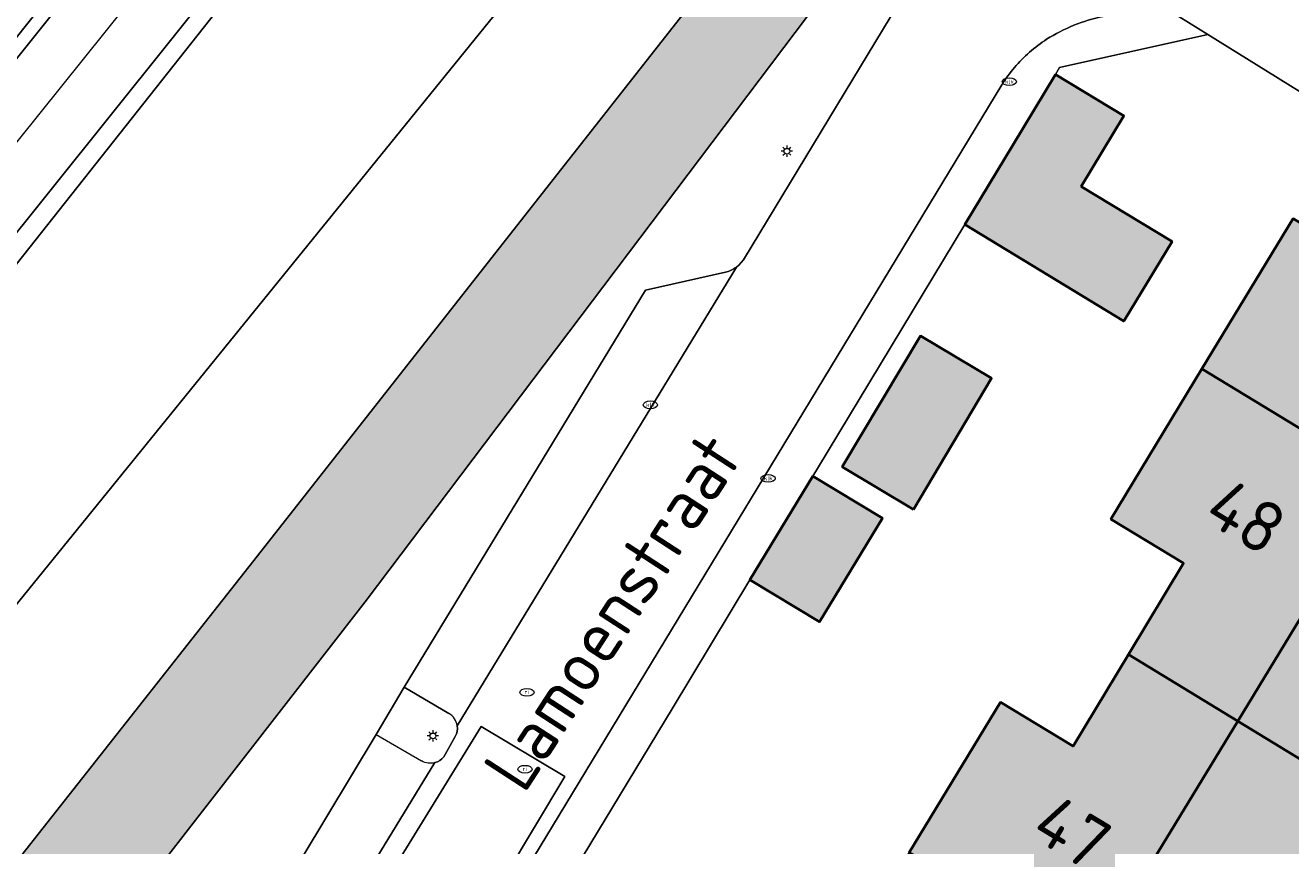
# Model space of a CAD drawing. Header units: metres. Extents: x 125349 to 128236, y 501602 to 503797.
# Tile 512 of 656: x 127361 to 127405, y 502443 to 502471. Entities that reach past the tile are written whole.
import ezdxf
from ezdxf.enums import TextEntityAlignment as Align

# ---------------------------------------------------------------- set-up
doc = ezdxf.new("R2010")
doc.units = ezdxf.units.M
doc.layers.get('0').update_dxf_attribs({"linetype": 'CONTINUOUS'})
for name, color, linetype, lineweight in [('B-WE-GR-GROENVOORZIENING-GV', 80, 'CONTINUOUS', 18), ('B-WE-GW-TALUD_KRUIN-G', 90, 'CONTINUOUS', 18), ('B-WE-IE-MEUBILAIR-S', 7, 'CONTINUOUS', 18), ('B-WE-OG-BEBOUWING-GV', 7, 'CONTINUOUS', 35), ('B-WE-OG-BEBOUWING-T18', 10, 'CONTINUOUS', 18), ('B-WE-OG-TERREIN_BEGROEID-GV', 7, 'CONTINUOUS', 18), ('B-WE-OG-TERREIN_ERF-GV', 7, 'CONTINUOUS', 18), ('B-WE-OG-TERREIN_OEVER-GV', 7, 'CONTINUOUS', 18), ('B-WE-OG-TOPOGRAFIE-T18', 10, 'CONTINUOUS', 18), ('B-WE-OG-WATER_SLOOT-GV', 120, 'CONTINUOUS', 18), ('B-WE-VH-GESLOTENVERHARDING_ASFALT-GV', 10, 'CONTINUOUS', 18), ('B-WE-VH-OPENVERHARDING-GV', 90, 'CONTINUOUS', 18), ('B-WE-VH-OPENVERHARDING_BETONSTRAATSTEEN-GV', 90, 'CONTINUOUS', 18), ('B-WE-VW-MARKERING_PICTOGRAM-G', 7, 'CONTINUOUS', 18)]:
    doc.layers.add(name, color=color, linetype=linetype, lineweight=lineweight)
doc.layers.add('B-WE-OG-BEBOUWING-V', color=7, linetype='CONTINUOUS', lineweight=18, true_color=0xcc646e)
doc.layers.add('B-WE-OG-WATER_SLOOT-V', color=7, linetype='CONTINUOUS', lineweight=18, true_color=0x73e9ff)
doc.styles.add('NLCS-ISO', font='NLCS-ISO.ttf')
doc.styles.add('NLCS-ISO-M1000-T18', font='NLCS-ISO.ttf', dxfattribs={"height": 1.8})

# ---------------------------------------------------------------- blocks, each defined once
blk = doc.blocks.new('SIE-MEUBILAIR_PAAL_LICHTMAST-SO')
for points in [[(-0.62, 0), (-1, 0)], [(-0.71, 0.71), (-0.44, 0.44)], [(0, 1), (0, 0.62)], [(0.44, 0.44), (0.71, 0.71)], [(1, 0), (0.62, 0)], [(-0.71, -0.71), (-0.44, -0.44)], [(0, -0.62), (0, -1)], [(0.44, -0.44), (0.71, -0.71)]]:
    blk.add_lwpolyline(points)
blk.add_circle((0, 0), 0.5)
blk = doc.blocks.new('SIE-MEUBILAIR_PUT_KOLK-SO')
blk.add_ellipse((0, 0), major_axis=(1.25, 0), ratio=0.54)
at = {"style": 'NLCS-ISO'}
blk.add_text('klk', height=0.75, dxfattribs=at).set_placement((0.03, 0), align=Align.MIDDLE_CENTER)
blk = doc.blocks.new('SIE-MEUBILAIR_PUT_RIOOLPUT-SO')
blk.add_ellipse((0, 0), major_axis=(1.25, 0), ratio=0.54)
at = {"style": 'NLCS-ISO'}
blk.add_text('ri', height=0.75, dxfattribs=at).set_placement((-0.04, 0.07), align=Align.MIDDLE_CENTER)

msp = doc.modelspace()

# ---------------------------------------------------------------- hatches: boundary and pattern name
at = {"layer": 'B-WE-OG-BEBOUWING-V'}
for points in [[(127396.583, 502469.522), (127395.085, 502467.044), (127393.406, 502464.267), (127398.971, 502460.878), (127400.661, 502463.673), (127397.481, 502465.595), (127398.979, 502468.074)], [(127413.32, 502463.903), (127409.858, 502465.998), (127409.31, 502466.33), (127407.268, 502463.012), (127404.9, 502464.47), (127401.71, 502459.205), (127408.097, 502455.318)], [(127391.602, 502454.288), (127394.341, 502458.878), (127391.851, 502460.364), (127389.112, 502455.774)], [(127399.136, 502449.205), (127402.962, 502446.875), (127408.097, 502455.318), (127401.71, 502459.205), (127398.52, 502453.94), (127401.067, 502452.402)], [(127388.079, 502455.455), (127385.881, 502451.819), (127388.32, 502450.344), (127390.518, 502453.981)], [(127414.485, 502451.43), (127408.097, 502455.318), (127402.962, 502446.875), (127406.97, 502444.435), (127408.906, 502447.63), (127411.302, 502446.178)], [(127402.962, 502446.875), (127399.136, 502449.205), (127397.197, 502445.992), (127394.65, 502447.53), (127391.46, 502442.265), (127397.815, 502438.414)], [(127404.239, 502434.523), (127407.43, 502439.788), (127405.034, 502441.24), (127406.97, 502444.435), (127402.962, 502446.875), (127397.815, 502438.414)]]:
    msp.add_hatch(color=256, dxfattribs=at).paths.add_polyline_path(points)
at = {"layer": 'B-WE-OG-WATER_SLOOT-V'}
h = msp.add_hatch(color=256, dxfattribs=at)
edge = h.paths.add_edge_path()
edge.add_line((127437.349, 502531.978), (127435.92, 502532.82))
edge.add_line((127435.92, 502532.82), (127415.935, 502500))
edge.add_line((127415.935, 502500), (127408.779, 502488.25))
edge.add_arc((127404.308, 502491.556), 5.561, 297.1933, 323.5185, ccw=False)
edge.add_arc((127401.031, 502495.555), 10.67, 285.0384, 303.0399, ccw=False)
edge.add_line((127403.8, 502485.25), (127393.53, 502482.569))
edge.add_arc((127395.237, 502476.352), 6.447, 105.3542, 116.3958)
edge.add_arc((127394.332, 502478.017), 4.554, 115.5032, 139.0744)
edge.add_line((127390.891, 502481), (127368.33, 502452.27))
edge.add_line((127368.33, 502452.27), (127329.22, 502402.66))
edge.add_line((127329.22, 502402.66), (127278.8, 502337.86))
edge.add_line((127278.8, 502337.86), (127280.13, 502336.42))
edge.add_line((127280.13, 502336.42), (127281.35, 502336.36))
edge.add_line((127281.35, 502336.36), (127285.86, 502342.24))
edge.add_line((127285.86, 502342.24), (127290.96, 502348.85))
edge.add_line((127290.96, 502348.85), (127298.62, 502357.34))
edge.add_line((127298.62, 502357.34), (127300.42, 502356.97))
edge.add_line((127300.42, 502356.97), (127303.35, 502360.68))
edge.add_line((127303.35, 502360.68), (127303.28, 502362.11))
edge.add_line((127303.28, 502362.11), (127314.09, 502376.01))
edge.add_line((127314.09, 502376.01), (127338.31, 502407.14))
edge.add_line((127338.31, 502407.14), (127363.942, 502440.156))
edge.add_line((127363.942, 502440.156), (127372.4, 502451.05))
edge.add_line((127372.4, 502451.05), (127387.9, 502471.56))
edge.add_line((127387.9, 502471.56), (127391.801, 502476.4))
edge.add_arc((127397.618, 502470.577), 8.231, 101.6218, 134.9699, ccw=False)
edge.add_line((127395.96, 502478.639), (127404.9, 502480.98))
edge.add_arc((127402.062, 502491.533), 10.928, 285.053, 300.6331)
edge.add_arc((127395.845, 502502.189), 23.265, 300.4342, 305.4238)
edge.add_arc((127406.536, 502487.219), 4.869, 305.02, 328.9879)
edge.add_line((127410.709, 502484.71), (127420.017, 502500))
edge.add_line((127420.017, 502500), (127425.3, 502508.68))
edge.add_line((127425.3, 502508.68), (127438.94, 502531.04))
edge.add_line((127438.94, 502531.04), (127437.349, 502531.978))

# ---------------------------------------------------------------- linework, layer by layer
at = {"layer": 'B-WE-GR-GROENVOORZIENING-GV', "flags": 128}
for points in [[(127421.393, 502569.659), (127408.159, 502543.417), (127402.659, 502532.819), (127399.8, 502527.578), (127393.866, 502517.217), (127387.023, 502506.544), (127384.568, 502502.958), (127380.128, 502496.769), (127376.279, 502491.593), (127371.881, 502485.694), (127368.919, 502481.784), (127271.573, 502359.455), (127217.677, 502291.824)], [(127214.932, 502286.356), (127287.481, 502378.283), (127304.435, 502399.68), (127333.241, 502435.619), (127334.473, 502437.3), (127337.894, 502441.908), (127349.629, 502456.701), (127357.627, 502466.873), (127363.355, 502474.038), (127372.122, 502485.495), (127379.513, 502495.449), (127383.053, 502500.331), (127386.292, 502505.039), (127394.79, 502517.932), (127404.452, 502534.906), (127411.398, 502547.663), (127421.637, 502568.397)], [(127308.053, 502398.089), (127309.803, 502397.887), (127310.509, 502398.596), (127311.179, 502399.34), (127311.81, 502400.116), (127312.403, 502400.922), (127312.954, 502401.757), (127313.463, 502402.618), (127315.973, 502407.003), (127374.12, 502480.494), (127381.056, 502489.66), (127382.703, 502491.836), (127388.47, 502500), (127391.569, 502504.387), (127395.473, 502509.916), (127402.13, 502520.956), (127408.995, 502533.985)], [(127373.711, 502480.864), (127314.246, 502406.613), (127311.474, 502402.933), (127310.305, 502400.719), (127309.779, 502399.711), (127309.511, 502399.289), (127308.797, 502398.833), (127308, 502398.754), (127306.952, 502397.446), (127275.731, 502357.58), (127264.802, 502343.858), (127265.48, 502343.401), (127300.099, 502387.737), (127308.053, 502398.089)]]:
    msp.add_lwpolyline(points, dxfattribs=at)
at = {"layer": 'B-WE-GW-TALUD_KRUIN-G', "flags": 128}
msp.add_lwpolyline([(127408.995, 502533.985), (127402.13, 502520.956), (127395.473, 502509.916), (127391.569, 502504.387), (127388.47, 502500), (127382.703, 502491.836), (127381.056, 502489.66), (127374.12, 502480.494), (127315.973, 502407.003), (127313.463, 502402.618), (127312.954, 502401.757), (127312.403, 502400.922), (127311.81, 502400.116), (127311.179, 502399.34), (127310.509, 502398.596), (127309.803, 502397.887), (127308.053, 502398.089), (127300.099, 502387.737), (127265.48, 502343.401)], dxfattribs=at)
at = {"layer": 'B-WE-OG-BEBOUWING-GV', "flags": 128}
for points in [[(127396.583, 502469.522), (127395.085, 502467.044), (127393.406, 502464.267), (127398.971, 502460.878), (127400.661, 502463.673), (127397.481, 502465.595), (127398.979, 502468.074)], [(127413.32, 502463.903), (127409.858, 502465.998), (127409.31, 502466.33), (127407.268, 502463.012), (127404.9, 502464.47), (127401.71, 502459.205), (127408.097, 502455.318)], [(127391.602, 502454.288), (127394.341, 502458.878), (127391.851, 502460.364), (127389.112, 502455.774)], [(127399.136, 502449.205), (127402.962, 502446.875), (127408.097, 502455.318), (127401.71, 502459.205), (127398.52, 502453.94), (127401.067, 502452.402)], [(127388.079, 502455.455), (127385.881, 502451.819), (127388.32, 502450.344), (127390.518, 502453.981)], [(127414.485, 502451.43), (127408.097, 502455.318), (127402.962, 502446.875), (127406.97, 502444.435), (127408.906, 502447.63), (127411.302, 502446.178)], [(127402.962, 502446.875), (127399.136, 502449.205), (127397.197, 502445.992), (127394.65, 502447.53), (127391.46, 502442.265), (127397.815, 502438.414)], [(127404.239, 502434.523), (127407.43, 502439.788), (127405.034, 502441.24), (127406.97, 502444.435), (127402.962, 502446.875), (127397.815, 502438.414)]]:
    msp.add_lwpolyline(points, close=True, dxfattribs=at)
at = {"layer": 'B-WE-OG-TERREIN_BEGROEID-GV', "flags": 128}
for points in [[(127408.995, 502533.985), (127402.13, 502520.956), (127395.473, 502509.916), (127391.569, 502504.387), (127388.47, 502500), (127382.703, 502491.836), (127381.056, 502489.66), (127374.12, 502480.494), (127315.973, 502407.003)], [(127292.876, 502367.966), (127382.576, 502478.56), (127389.058, 502487.035), (127400.306, 502488.521), (127400.833, 502488.621), (127401.352, 502488.758), (127401.86, 502488.931), (127402.355, 502489.139), (127402.834, 502489.382), (127403.294, 502489.657), (127403.634, 502489.893), (127403.961, 502490.146), (127404.275, 502490.416), (127404.574, 502490.702), (127404.858, 502491.003)], [(127391.801, 502476.4), (127387.9, 502471.56), (127372.4, 502451.05), (127363.942, 502440.156), (127367.571, 502437.726), (127372.79, 502446.408), (127373.775, 502448.063)], [(127385.41, 502462.771), (127385.492, 502462.844), (127385.65, 502463.03), (127391.364, 502472.469)], [(127373.775, 502448.063), (127382.22, 502461.96), (127385.02, 502462.591)]]:
    msp.add_lwpolyline(points, dxfattribs=at)
at = {"layer": 'B-WE-OG-TERREIN_BEGROEID-GV'}
msp.add_lwpolyline([(127385.02, 502462.591, 0.081301), (127385.41, 502462.771)], format="xyb", dxfattribs=at)
at = {"layer": 'B-WE-OG-TERREIN_ERF-GV', "flags": 128}
for points in [[(127409.31, 502466.33), (127401.914, 502470.922), (127396.726, 502469.759), (127396.583, 502469.522), (127398.979, 502468.074), (127397.481, 502465.595), (127400.661, 502463.673), (127398.971, 502460.878), (127393.406, 502464.267), (127388.241, 502455.723), (127388.079, 502455.455), (127390.518, 502453.981), (127388.32, 502450.344), (127385.881, 502451.819), (127383.151, 502447.304)], [(127370.119, 502420.16), (127378.386, 502415.262), (127380.411, 502418.6), (127378.02, 502420.05), (127381.21, 502425.32), (127384.4, 502430.59), (127386.916, 502429.071), (127388.878, 502432.32), (127390.786, 502435.481), (127388.27, 502437), (127391.46, 502442.265), (127394.65, 502447.53), (127397.197, 502445.992), (127399.136, 502449.205), (127401.067, 502452.402), (127398.52, 502453.94), (127401.71, 502459.205), (127404.9, 502464.47), (127407.268, 502463.012), (127409.31, 502466.33)], [(127383.151, 502447.304), (127379.766, 502441.705), (127382.859, 502439.836), (127381.345, 502437.33), (127378.252, 502439.2), (127377.962, 502438.572), (127380.941, 502436.765), (127377.04, 502430.353), (127374.061, 502432.16), (127372.2, 502429.023), (127375.81, 502426.848), (127372.687, 502421.692), (127369.077, 502423.867)]]:
    msp.add_lwpolyline(points, dxfattribs=at)
msp.add_lwpolyline([(127391.602, 502454.288), (127389.112, 502455.774), (127391.851, 502460.364), (127394.341, 502458.878)], close=True, dxfattribs=at)
at = {"layer": 'B-WE-OG-TERREIN_OEVER-GV', "flags": 128}
for points in [[(127060.367, 502096.315), (127217.677, 502291.824), (127271.573, 502359.455), (127368.919, 502481.784), (127371.881, 502485.694), (127376.279, 502491.593), (127380.128, 502496.769), (127384.568, 502502.958), (127387.023, 502506.544), (127393.866, 502517.217), (127399.8, 502527.578), (127402.659, 502532.819), (127408.159, 502543.417), (127421.393, 502569.659), (127424.206, 502577.391), (127424.09, 502577.566), (127421.772, 502578.69), (127418.21, 502571.012), (127418.729, 502570.046), (127418.562, 502569.956)], [(127404.858, 502491.003), (127404.574, 502490.702), (127404.275, 502490.416), (127403.961, 502490.146), (127403.634, 502489.893), (127403.294, 502489.657), (127402.834, 502489.382), (127402.355, 502489.139), (127401.86, 502488.931), (127401.352, 502488.758), (127400.833, 502488.621), (127400.306, 502488.521), (127389.058, 502487.035), (127382.576, 502478.56), (127292.876, 502367.966)], [(127329.22, 502402.66), (127368.33, 502452.27), (127390.891, 502481)]]:
    msp.add_lwpolyline(points, dxfattribs=at)
at = {"layer": 'B-WE-OG-WATER_SLOOT-GV', "flags": 128}
for points in [[(127390.891, 502481), (127368.33, 502452.27), (127329.22, 502402.66), (127278.8, 502337.86), (127280.13, 502336.42), (127281.35, 502336.36), (127285.86, 502342.24), (127290.96, 502348.85), (127298.62, 502357.34), (127300.42, 502356.97), (127303.35, 502360.68), (127303.28, 502362.11), (127314.09, 502376.01), (127338.31, 502407.14), (127363.942, 502440.156), (127372.4, 502451.05)], [(127372.4, 502451.05), (127387.9, 502471.56), (127391.801, 502476.4)]]:
    msp.add_lwpolyline(points, dxfattribs=at)
at = {"layer": 'B-WE-VH-GESLOTENVERHARDING_ASFALT-GV', "flags": 128}
for points in [[(127421.637, 502568.397), (127411.398, 502547.663), (127404.452, 502534.906), (127394.79, 502517.932), (127386.292, 502505.039), (127383.053, 502500.331), (127379.513, 502495.449), (127372.122, 502485.495), (127363.355, 502474.038), (127357.627, 502466.873), (127349.629, 502456.701), (127337.894, 502441.908), (127334.473, 502437.3), (127333.241, 502435.619), (127304.435, 502399.68), (127287.481, 502378.283), (127214.932, 502286.356)], [(127263.855, 502342.669), (127264.071, 502342.94), (127264.802, 502343.858), (127275.731, 502357.58), (127306.952, 502397.446), (127308, 502398.754), (127308.797, 502398.833), (127309.511, 502399.289), (127309.779, 502399.711), (127310.305, 502400.719), (127311.474, 502402.933), (127314.246, 502406.613), (127373.711, 502480.864)]]:
    msp.add_lwpolyline(points, dxfattribs=at)
at = {"layer": 'B-WE-VH-OPENVERHARDING-GV', "flags": 128}
for points in [[(127410.03, 502474.081), (127400.222, 502471.973), (127401.914, 502470.922), (127409.31, 502466.33)], [(127391.364, 502472.469), (127385.65, 502463.03), (127385.492, 502462.844), (127385.41, 502462.771), (127375.628, 502446.704), (127375.633, 502446.608), (127375.623, 502446.512), (127375.598, 502446.42), (127375.558, 502446.332), (127375.21, 502445.704), (127375.157, 502445.625), (127375.092, 502445.555), (127375.017, 502445.496), (127374.934, 502445.45), (127374.844, 502445.417), (127365.239, 502429.685), (127365.174, 502429.579)], [(127366.27, 502422.24), (127394.7, 502469.16)]]:
    msp.add_lwpolyline(points, dxfattribs=at)
at = {"layer": 'B-WE-VH-OPENVERHARDING-GV'}
for points in [[(127396.27, 502470.75, -0.045482), (127397.223, 502471.241)], [(127397.223, 502471.241, -0.0469), (127398.25, 502471.549)], [(127395.672, 502470.297, -0.035191), (127396.27, 502470.75)], [(127395.145, 502469.764, -0.035848), (127395.672, 502470.297)], [(127394.7, 502469.16, -0.035186), (127395.145, 502469.764)]]:
    msp.add_lwpolyline(points, format="xyb", dxfattribs=at)
at = {"layer": 'B-WE-VH-OPENVERHARDING-GV', "flags": 128}
msp.add_lwpolyline([(127376.462, 502446.688), (127379.398, 502444.935), (127376.277, 502439.728), (127373.292, 502441.525)], close=True, dxfattribs=at)
at = {"layer": 'B-WE-VH-OPENVERHARDING_BETONSTRAATSTEEN-GV', "flags": 128}
for points in [[(127379.766, 502441.705), (127383.151, 502447.304), (127385.881, 502451.819), (127388.079, 502455.455), (127388.241, 502455.723), (127393.406, 502464.267), (127395.085, 502467.044), (127396.583, 502469.522), (127396.726, 502469.759), (127401.914, 502470.922), (127400.222, 502471.973)], [(127394.7, 502469.16), (127366.27, 502422.24)], [(127385.02, 502462.591), (127382.22, 502461.96), (127373.775, 502448.063)], [(127375.628, 502446.704), (127385.41, 502462.771)], [(127375.338, 502447.139), (127373.775, 502448.063), (127372.79, 502446.408)], [(127373.775, 502448.063), (127375.338, 502447.139)], [(127372.79, 502446.408), (127367.571, 502437.726), (127365.435, 502434.173), (127364.374, 502432.408), (127365.174, 502429.579), (127365.239, 502429.685), (127374.844, 502445.417)], [(127372.79, 502446.408), (127374.382, 502445.477)], [(127374.844, 502445.417), (127374.934, 502445.45), (127375.017, 502445.496), (127375.092, 502445.555), (127375.157, 502445.625), (127375.21, 502445.704), (127375.558, 502446.332), (127375.598, 502446.42), (127375.623, 502446.512), (127375.633, 502446.608), (127375.628, 502446.704)]]:
    msp.add_lwpolyline(points, dxfattribs=at)
at = {"layer": 'B-WE-VH-OPENVERHARDING_BETONSTRAATSTEEN-GV'}
for points in [[(127397.223, 502471.241, 0.045482), (127396.27, 502470.75)], [(127398.25, 502471.549, 0.0469), (127397.223, 502471.241)], [(127396.27, 502470.75, 0.035191), (127395.672, 502470.297)], [(127395.672, 502470.297, 0.035848), (127395.145, 502469.764)], [(127395.145, 502469.764, 0.035186), (127394.7, 502469.16)], [(127385.41, 502462.771, -0.081301), (127385.02, 502462.591)], [(127375.628, 502446.704, 0.230239), (127375.338, 502447.139)], [(127374.844, 502445.417, -0.203406), (127374.382, 502445.477)]]:
    msp.add_lwpolyline(points, format="xyb", dxfattribs=at)
at = {"layer": 'B-WE-VH-OPENVERHARDING_BETONSTRAATSTEEN-GV', "flags": 128}
msp.add_lwpolyline([(127376.462, 502446.688), (127373.292, 502441.525), (127376.277, 502439.728), (127379.398, 502444.935)], close=True, dxfattribs=at)
at = {"layer": 'B-WE-VW-MARKERING_PICTOGRAM-G', "flags": 128}
msp.add_lwpolyline([(127421.774, 502564.157), (127407.359, 502535.981), (127402.491, 502527.089), (127398.747, 502520.536), (127398.02, 502519.292), (127393.94, 502513.213), (127390.077, 502507.498), (127385.314, 502500.619), (127381.769, 502495.38), (127380.287, 502493.369), (127376.742, 502488.448), (127371.609, 502481.781), (127367.058, 502475.96), (127364.846, 502472.963), (127350.998, 502455.694), (127335.936, 502436.383), (127305.7, 502398.565), (127300.271, 502391.825), (127286.043, 502373.665), (127269.568, 502352.884), (127256.088, 502335.754), (127247.57, 502325.083), (127239.8, 502315.254)], dxfattribs=at)

# ---------------------------------------------------------------- block references
at = {"layer": 'B-WE-IE-MEUBILAIR-S', "xscale": 0.2, "yscale": 0.2, "zscale": 0.2}
for name, p in [('SIE-MEUBILAIR_PUT_KOLK-SO', (127394.961, 502469.267)), ('SIE-MEUBILAIR_PAAL_LICHTMAST-SO', (127387.175, 502466.829)), ('SIE-MEUBILAIR_PUT_KOLK-SO', (127382.39, 502457.948)), ('SIE-MEUBILAIR_PUT_KOLK-SO', (127386.516, 502455.372)), ('SIE-MEUBILAIR_PUT_RIOOLPUT-SO', (127378.07, 502447.878)), ('SIE-MEUBILAIR_PAAL_LICHTMAST-SO', (127374.778, 502446.353)), ('SIE-MEUBILAIR_PUT_RIOOLPUT-SO', (127378.002, 502445.187))]:
    msp.add_blockref(name, p, dxfattribs=at)

# ---------------------------------------------------------------- texts
at = {"layer": 'B-WE-OG-BEBOUWING-T18', "style": 'NLCS-ISO-M1000-T18'}
for s, p in [('48', (127403.256, 502454.037)), ('47', (127397.166, 502442.982))]:
    msp.add_text(s, height=1.8, rotation=328.8, dxfattribs=at).set_placement(p, align=Align.MIDDLE)
at = {"layer": 'B-WE-OG-TOPOGRAFIE-T18', "style": 'NLCS-ISO-M1000-T18'}
msp.add_text('Lamoenstraat', height=1.8, rotation=57, dxfattribs=at).set_placement((127381.068, 502450.705), align=Align.MIDDLE)

doc.saveas('drawing.dxf')
